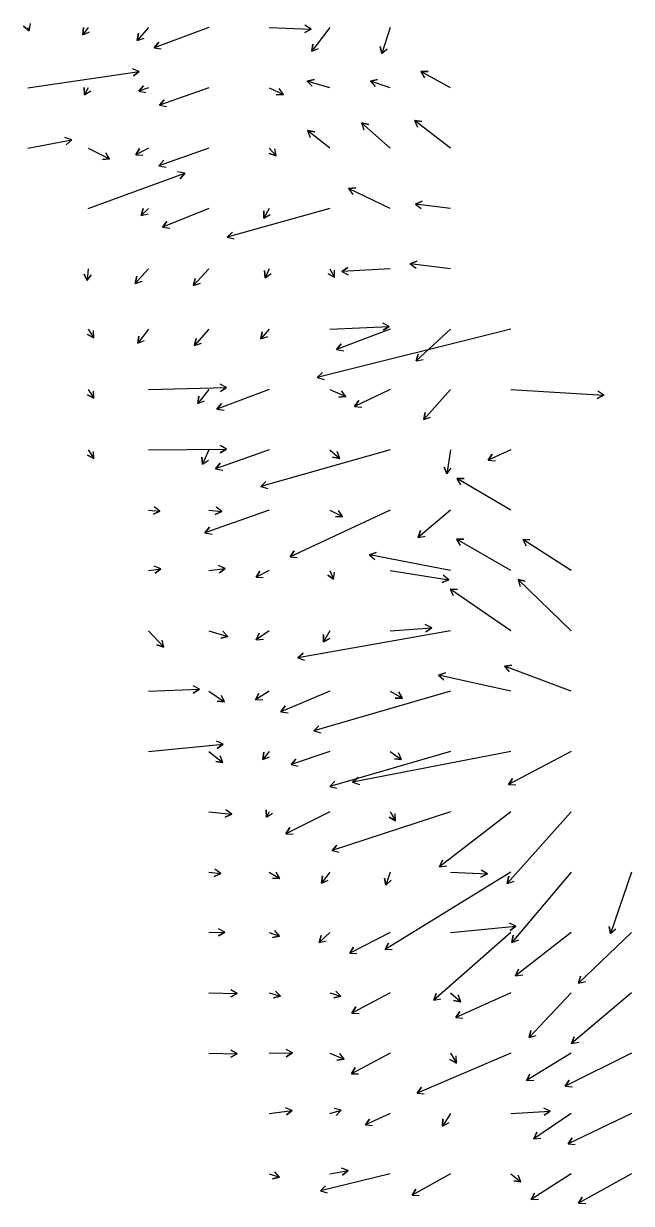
# Model space of a CAD drawing. Extents: x 954385 to 988206, y 1868364 to 1924553.
# Drawn here: x 986204 to 986707, y 1872294 to 1873272 of the extents above; entities that cross this region are included whole.
import ezdxf

# ---------------------------------------------------------------- set-up
doc = ezdxf.new("R2010")
doc.units = 0
doc.layers.add('26', color=7, linetype='Continuous')

msp = doc.modelspace()

# ---------------------------------------------------------------- linework, layer by layer
at = {"layer": '26'}
for points in [[(986207.13, 1873268.93), (986208.15, 1873266.16), (986203.54, 1873270), (986208.15, 1873266.16), (986209.17, 1873272.08)], [(986257.13, 1873268.93), (986252.6, 1873262.84), (986253.29, 1873268.8), (986252.6, 1873262.84), (986258.11, 1873265.22)], [(986307.13, 1873268.93), (986297.72, 1873258.14), (986298.87, 1873264.02), (986297.72, 1873258.14), (986303.4, 1873260.08)], [(986357.13, 1873268.93), (986311.64, 1873252.11), (986315.48, 1873256.73), (986311.64, 1873252.11), (986317.56, 1873251.1)], [(986407.13, 1873268.93), (986441.75, 1873267.49), (986436.43, 1873264.71), (986441.75, 1873267.49), (986436.68, 1873270.7)], [(986457.13, 1873268.93), (986442.38, 1873249.12), (986443.08, 1873255.08), (986442.38, 1873249.12), (986447.89, 1873251.49)], [(986507.13, 1873268.93), (986500.22, 1873247.26), (986498.94, 1873253.12), (986500.22, 1873247.26), (986504.66, 1873251.3)], [(986207.13, 1873218.93), (986299.38, 1873232.45), (986294.67, 1873228.73), (986299.38, 1873232.45), (986293.8, 1873234.67)], [(986557.13, 1873218.93), (986532.66, 1873232.4), (986538.66, 1873232.52), (986532.66, 1873232.4), (986535.77, 1873227.26)], [(986257.13, 1873218.93), (986254.01, 1873213.1), (986253.82, 1873219.09), (986254.01, 1873213.1), (986259.11, 1873216.27)], [(986307.13, 1873218.93), (986298.91, 1873216.09), (986302.84, 1873220.62), (986298.91, 1873216.09), (986304.8, 1873214.95)], [(986357.13, 1873218.93), (986316.03, 1873204.38), (986319.93, 1873208.94), (986316.03, 1873204.38), (986321.93, 1873203.28)], [(986407.13, 1873218.93), (986418.79, 1873213.38), (986412.81, 1873212.91), (986418.79, 1873213.38), (986415.39, 1873218.32)], [(986457.13, 1873218.93), (986438.62, 1873224.46), (986444.46, 1873225.85), (986438.62, 1873224.46), (986442.74, 1873220.1)], [(986507.13, 1873218.93), (986490.89, 1873224.49), (986496.78, 1873225.64), (986490.89, 1873224.49), (986494.84, 1873219.96)], [(986507.13, 1873168.93), (986483.57, 1873189.75), (986489.45, 1873188.55), (986483.57, 1873189.75), (986485.48, 1873184.06)], [(986557.13, 1873168.93), (986527.54, 1873191.84), (986533.48, 1873191.03), (986527.54, 1873191.84), (986529.81, 1873186.29)], [(986457.13, 1873168.93), (986438.85, 1873183.36), (986444.79, 1873182.5), (986438.85, 1873183.36), (986441.07, 1873177.79)], [(986207.13, 1873168.93), (986243.44, 1873175.64), (986238.88, 1873171.74), (986243.44, 1873175.64), (986237.79, 1873177.64)], [(986257.13, 1873168.93), (986274.81, 1873159.88), (986268.82, 1873159.58), (986274.81, 1873159.88), (986271.55, 1873164.92)], [(986307.13, 1873168.93), (986296.41, 1873163.46), (986299.67, 1873168.49), (986296.41, 1873163.46), (986302.4, 1873163.15)], [(986357.13, 1873168.93), (986315.69, 1873154.33), (986319.6, 1873158.89), (986315.69, 1873154.33), (986321.59, 1873153.23)], [(986407.13, 1873168.93), (986412.72, 1873162.38), (986407.07, 1873164.38), (986412.72, 1873162.38), (986411.63, 1873168.28)], [(986257.13, 1873118.93), (986337.05, 1873148.13), (986333.2, 1873143.53), (986337.05, 1873148.13), (986331.14, 1873149.17)], [(986507.13, 1873118.93), (986472.86, 1873135.45), (986478.84, 1873135.89), (986472.86, 1873135.45), (986476.24, 1873130.49)], [(986557.13, 1873118.93), (986528.19, 1873122.48), (986533.72, 1873124.83), (986528.19, 1873122.48), (986532.99, 1873118.87)], [(986307.13, 1873118.93), (986300.85, 1873113.04), (986302.59, 1873118.78), (986300.85, 1873113.04), (986306.69, 1873114.41)], [(986357.13, 1873118.93), (986318.67, 1873103.32), (986322.35, 1873108.05), (986318.67, 1873103.32), (986324.61, 1873102.49)], [(986457.13, 1873118.93), (986372.33, 1873095.08), (986376.52, 1873099.38), (986372.33, 1873095.08), (986378.14, 1873093.6)], [(986407.13, 1873118.93), (986402.57, 1873110.83), (986402.51, 1873116.83), (986402.57, 1873110.83), (986407.74, 1873113.89)], [(986557.13, 1873068.93), (986523.88, 1873072.92), (986529.4, 1873075.28), (986523.88, 1873072.92), (986528.68, 1873069.32)], [(986257.13, 1873068.93), (986256.25, 1873059.1), (986253.73, 1873064.55), (986256.25, 1873059.1), (986259.7, 1873064.01)], [(986307.13, 1873068.93), (986296.1, 1873056.84), (986297.39, 1873062.7), (986296.1, 1873056.84), (986301.82, 1873058.65)], [(986357.13, 1873068.93), (986344.32, 1873055.13), (986345.66, 1873060.98), (986344.32, 1873055.13), (986350.06, 1873056.9)], [(986407.13, 1873068.93), (986403.72, 1873061.46), (986403.15, 1873067.43), (986403.72, 1873061.46), (986408.61, 1873064.94)], [(986457.13, 1873068.93), (986461.18, 1873061.83), (986456, 1873064.86), (986461.18, 1873061.83), (986461.21, 1873067.83)], [(986507.13, 1873068.93), (986467.17, 1873066.69), (986472.19, 1873069.97), (986467.17, 1873066.69), (986472.53, 1873063.98)], [(986457.13, 1873018.93), (986506.52, 1873021.22), (986501.47, 1873017.98), (986506.52, 1873021.22), (986501.19, 1873023.97)], [(986257.13, 1873018.93), (986261.68, 1873011.64), (986256.39, 1873014.45), (986261.68, 1873011.64), (986261.48, 1873017.63)], [(986307.13, 1873018.93), (986298.29, 1873007.18), (986299.02, 1873013.14), (986298.29, 1873007.18), (986303.81, 1873009.53)], [(986357.13, 1873018.93), (986345.26, 1873005.26), (986346.4, 1873011.15), (986345.26, 1873005.26), (986350.94, 1873007.21)], [(986407.13, 1873018.93), (986400.11, 1873010.75), (986401.22, 1873016.65), (986400.11, 1873010.75), (986405.77, 1873012.74)], [(986607.13, 1873018.93), (986446.88, 1872978.87), (986451.19, 1872983.05), (986446.88, 1872978.87), (986452.64, 1872977.22)], [(986507.13, 1873018.93), (986462.9, 1873001.95), (986466.67, 1873006.61), (986462.9, 1873001.95), (986468.83, 1873001.01)], [(986557.13, 1873018.93), (986528.69, 1872992.53), (986530.45, 1872998.27), (986528.69, 1872992.53), (986534.54, 1872993.87)], [(986307.13, 1872968.93), (986371.78, 1872970.42), (986366.66, 1872967.3), (986371.78, 1872970.42), (986366.52, 1872973.3)], [(986257.13, 1872968.93), (986261.68, 1872961.64), (986256.39, 1872964.45), (986261.68, 1872961.64), (986261.48, 1872967.63)], [(986357.13, 1872968.93), (986347.86, 1872957.34), (986348.76, 1872963.27), (986347.86, 1872957.34), (986353.45, 1872959.52)], [(986407.13, 1872968.93), (986363.77, 1872952.65), (986367.58, 1872957.29), (986363.77, 1872952.65), (986369.69, 1872951.67)], [(986457.13, 1872968.93), (986470.55, 1872963.05), (986464.59, 1872962.39), (986470.55, 1872963.05), (986466.99, 1872967.88)], [(986507.13, 1872968.93), (986477.8, 1872954.76), (986481.18, 1872959.72), (986477.8, 1872954.76), (986483.79, 1872954.32)], [(986557.13, 1872968.93), (986535.02, 1872943.96), (986536.22, 1872949.84), (986535.02, 1872943.96), (986540.71, 1872945.86)], [(986607.13, 1872968.93), (986684.19, 1872964.22), (986678.82, 1872961.54), (986684.19, 1872964.22), (986679.19, 1872967.53)], [(986257.13, 1872918.93), (986261.68, 1872911.64), (986256.39, 1872914.45), (986261.68, 1872911.64), (986261.48, 1872917.63)], [(986307.13, 1872918.93), (986371.63, 1872919.55), (986366.46, 1872916.5), (986371.63, 1872919.55), (986366.4, 1872922.5)], [(986357.13, 1872918.93), (986351.83, 1872906.91), (986351.18, 1872912.87), (986351.83, 1872906.91), (986356.67, 1872910.45)], [(986407.13, 1872918.93), (986362.59, 1872903.26), (986366.5, 1872907.81), (986362.59, 1872903.26), (986368.49, 1872902.15)], [(986507.13, 1872918.93), (986400.17, 1872888.42), (986404.34, 1872892.73), (986400.17, 1872888.42), (986405.99, 1872886.96)], [(986457.13, 1872918.93), (986465.44, 1872911.84), (986459.54, 1872912.93), (986465.44, 1872911.84), (986463.44, 1872917.5)], [(986557.13, 1872918.93), (986554.21, 1872899.08), (986552, 1872904.66), (986554.21, 1872899.08), (986557.93, 1872903.79)], [(986607.13, 1872918.93), (986588.43, 1872910.27), (986591.88, 1872915.17), (986588.43, 1872910.27), (986594.4, 1872909.73)], [(986607.13, 1872868.93), (986562.58, 1872895.08), (986568.58, 1872895.03), (986562.58, 1872895.08), (986565.54, 1872889.86)], [(986307.13, 1872868.93), (986316.54, 1872868.09), (986311.1, 1872865.56), (986316.54, 1872868.09), (986311.63, 1872871.54)], [(986407.13, 1872868.93), (986353.74, 1872850.21), (986357.65, 1872854.76), (986353.74, 1872850.21), (986359.64, 1872849.1)], [(986357.13, 1872868.93), (986367.88, 1872867.73), (986362.38, 1872865.32), (986367.88, 1872867.73), (986363.04, 1872871.28)], [(986507.13, 1872868.93), (986424.27, 1872830.21), (986427.7, 1872835.12), (986424.27, 1872830.21), (986430.24, 1872829.69)], [(986457.13, 1872868.93), (986467.9, 1872863.7), (986461.92, 1872863.27), (986467.9, 1872863.7), (986464.54, 1872868.67)], [(986557.13, 1872868.93), (986530.4, 1872846.35), (986532.44, 1872852), (986530.4, 1872846.35), (986536.31, 1872847.41)], [(986607.13, 1872818.93), (986562.17, 1872844.9), (986568.17, 1872844.9), (986562.17, 1872844.9), (986565.17, 1872839.7)], [(986657.13, 1872818.93), (986617.07, 1872844.56), (986623.07, 1872844.29), (986617.07, 1872844.56), (986619.83, 1872839.24)], [(986557.13, 1872818.93), (986490.08, 1872831.96), (986495.75, 1872833.92), (986490.08, 1872831.96), (986494.61, 1872828.03)], [(986307.13, 1872818.93), (986317.38, 1872820.38), (986312.65, 1872816.68), (986317.38, 1872820.38), (986311.81, 1872822.62)], [(986357.13, 1872818.93), (986370.57, 1872820.61), (986365.79, 1872816.99), (986370.57, 1872820.61), (986365.04, 1872822.94)], [(986407.13, 1872818.93), (986396.1, 1872813.37), (986399.39, 1872818.39), (986396.1, 1872813.37), (986402.1, 1872813.03)], [(986457.13, 1872818.93), (986460.39, 1872811.64), (986455.53, 1872815.15), (986460.39, 1872811.64), (986461.01, 1872817.6)], [(986507.13, 1872818.93), (986555.89, 1872811.21), (986550.29, 1872809.06), (986555.89, 1872811.21), (986551.23, 1872814.99)], [(986657.13, 1872768.93), (986613.2, 1872811.52), (986619.02, 1872810.06), (986613.2, 1872811.52), (986614.84, 1872805.75)], [(986607.13, 1872768.93), (986556.93, 1872803.54), (986562.91, 1872803.06), (986556.93, 1872803.54), (986559.5, 1872798.12)], [(986307.13, 1872768.93), (986319.8, 1872755.46), (986314.06, 1872757.19), (986319.8, 1872755.46), (986318.43, 1872761.3)], [(986357.13, 1872768.93), (986372.69, 1872764.17), (986366.85, 1872762.82), (986372.69, 1872764.17), (986368.6, 1872768.56)], [(986407.13, 1872768.93), (986396.19, 1872761.43), (986398.78, 1872766.84), (986396.19, 1872761.43), (986402.17, 1872761.89)], [(986557.13, 1872768.93), (986430.7, 1872746.52), (986435.29, 1872750.38), (986430.7, 1872746.52), (986436.34, 1872744.47)], [(986457.13, 1872768.93), (986452.06, 1872759.9), (986451.99, 1872765.9), (986452.06, 1872759.9), (986457.22, 1872762.96)], [(986507.13, 1872768.93), (986541.67, 1872771.45), (986536.71, 1872768.08), (986541.67, 1872771.45), (986536.27, 1872774.06)], [(986657.13, 1872718.93), (986602.12, 1872739.58), (986608.04, 1872740.56), (986602.12, 1872739.58), (986605.93, 1872734.95)], [(986607.13, 1872718.93), (986547.26, 1872732.26), (986552.98, 1872734.06), (986547.26, 1872732.26), (986551.68, 1872728.2)], [(986307.13, 1872718.93), (986349.24, 1872720.54), (986344.16, 1872717.34), (986349.24, 1872720.54), (986343.93, 1872723.33)], [(986357.13, 1872718.93), (986369.91, 1872709.96), (986363.93, 1872710.49), (986369.91, 1872709.96), (986367.38, 1872715.4)], [(986407.13, 1872718.93), (986395.69, 1872711.76), (986398.5, 1872717.06), (986395.69, 1872711.76), (986401.69, 1872711.98)], [(986457.13, 1872718.93), (986416.7, 1872701.83), (986420.32, 1872706.62), (986416.7, 1872701.83), (986422.66, 1872701.09)], [(986557.13, 1872718.93), (986444.03, 1872685.93), (986448.18, 1872690.27), (986444.03, 1872685.93), (986449.86, 1872684.51)], [(986507.13, 1872718.93), (986517.53, 1872713.05), (986511.53, 1872712.99), (986517.53, 1872713.05), (986514.49, 1872718.22)], [(986307.13, 1872668.93), (986368.91, 1872674.97), (986364.03, 1872671.48), (986368.91, 1872674.97), (986363.45, 1872677.45)], [(986357.13, 1872668.93), (986368.65, 1872659.89), (986362.71, 1872660.73), (986368.65, 1872659.89), (986366.42, 1872665.45)], [(986407.13, 1872668.93), (986401.68, 1872662.36), (986402.69, 1872668.28), (986401.68, 1872662.36), (986407.31, 1872664.44)], [(986457.13, 1872668.93), (986425.1, 1872658.02), (986429.05, 1872662.53), (986425.1, 1872658.02), (986430.99, 1872656.85)], [(986557.13, 1872668.93), (986457.19, 1872640.01), (986461.35, 1872644.34), (986457.19, 1872640.01), (986463.02, 1872638.58)], [(986607.13, 1872668.93), (986476.11, 1872643.5), (986480.64, 1872647.43), (986476.11, 1872643.5), (986481.78, 1872641.54)], [(986507.13, 1872668.93), (986516.77, 1872662.3), (986510.79, 1872662.77), (986516.77, 1872662.3), (986514.19, 1872667.72)], [(986657.13, 1872668.93), (986605.34, 1872641.49), (986608.53, 1872646.57), (986605.34, 1872641.49), (986611.34, 1872641.27)], [(986357.13, 1872618.93), (986375.98, 1872616.91), (986370.5, 1872614.48), (986375.98, 1872616.91), (986371.14, 1872620.45)], [(986407.13, 1872618.93), (986404.85, 1872614.52), (986404.57, 1872620.51), (986404.85, 1872614.52), (986409.9, 1872617.76)], [(986457.13, 1872618.93), (986420.84, 1872600.8), (986424.14, 1872605.81), (986420.84, 1872600.8), (986426.83, 1872600.44)], [(986557.13, 1872618.93), (986459.17, 1872586.77), (986463.17, 1872591.24), (986459.17, 1872586.77), (986465.05, 1872585.54)], [(986507.13, 1872618.93), (986511.56, 1872611.44), (986506.33, 1872614.39), (986511.56, 1872611.44), (986511.5, 1872617.44)], [(986607.13, 1872618.93), (986548.21, 1872573.29), (986550.48, 1872578.84), (986548.21, 1872573.29), (986554.15, 1872574.1)], [(986657.13, 1872618.93), (986604.33, 1872559.63), (986605.54, 1872565.5), (986604.33, 1872559.63), (986610.02, 1872561.51)], [(986357.13, 1872568.93), (986366.83, 1872567.8), (986361.32, 1872565.42), (986366.83, 1872567.8), (986362.01, 1872571.38)], [(986407.13, 1872568.93), (986415.76, 1872563.72), (986409.76, 1872563.84), (986415.76, 1872563.72), (986412.86, 1872568.97)], [(986457.13, 1872568.93), (986450.36, 1872559.85), (986451.06, 1872565.81), (986450.36, 1872559.85), (986455.87, 1872562.22)], [(986507.13, 1872568.93), (986503.75, 1872558.2), (986502.45, 1872564.05), (986503.75, 1872558.2), (986508.18, 1872562.25)], [(986607.13, 1872568.93), (986503.02, 1872504.95), (986505.87, 1872510.22), (986503.02, 1872504.95), (986509.01, 1872505.11)], [(986557.13, 1872568.93), (986587.8, 1872567.41), (986582.46, 1872564.67), (986587.8, 1872567.41), (986582.76, 1872570.66)], [(986657.13, 1872568.93), (986608.14, 1872510.69), (986609.19, 1872516.6), (986608.14, 1872510.69), (986613.78, 1872512.74)], [(986707.13, 1872568.93), (986689.76, 1872517.97), (986688.6, 1872523.86), (986689.76, 1872517.97), (986694.28, 1872521.92)], [(986557.13, 1872518.93), (986611.49, 1872524.05), (986606.6, 1872520.58), (986611.49, 1872524.05), (986606.04, 1872526.55)], [(986357.13, 1872518.93), (986370.28, 1872519.15), (986365.13, 1872516.06), (986370.28, 1872519.15), (986365.03, 1872522.06)], [(986407.13, 1872518.93), (986415.66, 1872515.95), (986409.77, 1872514.83), (986415.66, 1872515.95), (986411.75, 1872520.49)], [(986457.13, 1872518.93), (986448.44, 1872510.63), (986450.12, 1872516.38), (986448.44, 1872510.63), (986454.27, 1872512.04)], [(986507.13, 1872518.93), (986473.72, 1872501.78), (986476.97, 1872506.83), (986473.72, 1872501.78), (986479.71, 1872501.49)], [(986607.13, 1872518.93), (986543.4, 1872462.78), (986545.31, 1872468.47), (986543.4, 1872462.78), (986549.28, 1872463.97)], [(986657.13, 1872518.93), (986611.21, 1872482.98), (986613.46, 1872488.55), (986611.21, 1872482.98), (986617.15, 1872483.82)], [(986707.13, 1872518.93), (986663.17, 1872476.98), (986664.86, 1872482.74), (986663.17, 1872476.98), (986669, 1872478.4)], [(986357.13, 1872468.93), (986380.48, 1872468.45), (986375.22, 1872465.56), (986380.48, 1872468.45), (986375.34, 1872471.56)], [(986407.13, 1872468.93), (986416.36, 1872466.05), (986410.5, 1872464.74), (986416.36, 1872466.05), (986412.29, 1872470.46)], [(986457.13, 1872468.93), (986466.36, 1872466.05), (986460.5, 1872464.74), (986466.36, 1872466.05), (986462.29, 1872470.46)], [(986507.13, 1872468.93), (986475.53, 1872452.15), (986478.72, 1872457.24), (986475.53, 1872452.15), (986481.53, 1872451.94)], [(986557.13, 1872468.93), (986565.69, 1872461.57), (986559.79, 1872462.68), (986565.69, 1872461.57), (986563.7, 1872467.23)], [(986607.13, 1872468.93), (986561.56, 1872448.58), (986565.09, 1872453.44), (986561.56, 1872448.58), (986567.53, 1872447.96)], [(986657.13, 1872468.93), (986622.55, 1872431.94), (986623.9, 1872437.78), (986622.55, 1872431.94), (986628.29, 1872433.69)], [(986707.13, 1872468.93), (986657.59, 1872426.85), (986659.61, 1872432.5), (986657.59, 1872426.85), (986663.49, 1872427.93)], [(986357.13, 1872418.93), (986380.48, 1872418.45), (986375.22, 1872415.56), (986380.48, 1872418.45), (986375.34, 1872421.56)], [(986407.13, 1872418.93), (986426.28, 1872419.09), (986421.11, 1872416.04), (986426.28, 1872419.09), (986421.06, 1872422.04)], [(986457.13, 1872418.93), (986469.12, 1872413.93), (986463.17, 1872413.16), (986469.12, 1872413.93), (986465.48, 1872418.7)], [(986507.13, 1872418.93), (986475.12, 1872401.93), (986478.3, 1872407.02), (986475.12, 1872401.93), (986481.11, 1872401.72)], [(986607.13, 1872418.93), (986529.5, 1872385.93), (986533.11, 1872390.72), (986529.5, 1872385.93), (986535.46, 1872385.2)], [(986557.13, 1872418.93), (986562.09, 1872410.78), (986556.82, 1872413.66), (986562.09, 1872410.78), (986561.95, 1872416.78)], [(986657.13, 1872418.93), (986620.18, 1872396.3), (986623.05, 1872401.57), (986620.18, 1872396.3), (986626.18, 1872396.45)], [(986707.13, 1872418.93), (986652.31, 1872391.5), (986655.61, 1872396.51), (986652.31, 1872391.5), (986658.3, 1872391.14)], [(986407.13, 1872368.93), (986426.12, 1872371.4), (986421.35, 1872367.75), (986426.12, 1872371.4), (986420.58, 1872373.7)], [(986457.13, 1872368.93), (986466.78, 1872371.63), (986462.58, 1872367.34), (986466.78, 1872371.63), (986460.97, 1872373.12)], [(986507.13, 1872368.93), (986486.77, 1872359.47), (986490.22, 1872364.38), (986486.77, 1872359.47), (986492.75, 1872358.94)], [(986557.13, 1872368.93), (986550.75, 1872358.53), (986550.91, 1872364.52), (986550.75, 1872358.53), (986556.02, 1872361.39)], [(986607.13, 1872368.93), (986639.95, 1872370.79), (986634.93, 1872367.5), (986639.95, 1872370.79), (986634.59, 1872373.49)], [(986657.13, 1872368.93), (986626.24, 1872347.99), (986628.86, 1872353.39), (986626.24, 1872347.99), (986632.22, 1872348.42)], [(986707.13, 1872368.93), (986654.66, 1872343.7), (986658.04, 1872348.66), (986654.66, 1872343.7), (986660.64, 1872343.25)], [(986407.13, 1872318.93), (986415.63, 1872316.16), (986409.76, 1872314.92), (986415.63, 1872316.16), (986411.61, 1872320.62)], [(986507.13, 1872318.93), (986449.41, 1872304.81), (986453.74, 1872308.96), (986449.41, 1872304.81), (986455.17, 1872303.13)], [(986457.13, 1872318.93), (986472.48, 1872321.63), (986467.88, 1872317.78), (986472.48, 1872321.63), (986466.84, 1872323.68)], [(986557.13, 1872318.93), (986525.35, 1872301.24), (986528.43, 1872306.39), (986525.35, 1872301.24), (986531.34, 1872301.14)], [(986607.13, 1872318.93), (986615.64, 1872312.33), (986609.7, 1872313.14), (986615.64, 1872312.33), (986613.38, 1872317.88)], [(986657.13, 1872318.93), (986624.05, 1872297.69), (986626.8, 1872303.02), (986624.05, 1872297.69), (986630.05, 1872297.97)], [(986707.13, 1872318.93), (986663.31, 1872294.55), (986666.4, 1872299.7), (986663.31, 1872294.55), (986669.31, 1872294.46)]]:
    msp.add_lwpolyline(points, dxfattribs=at)

doc.saveas('drawing.dxf')
